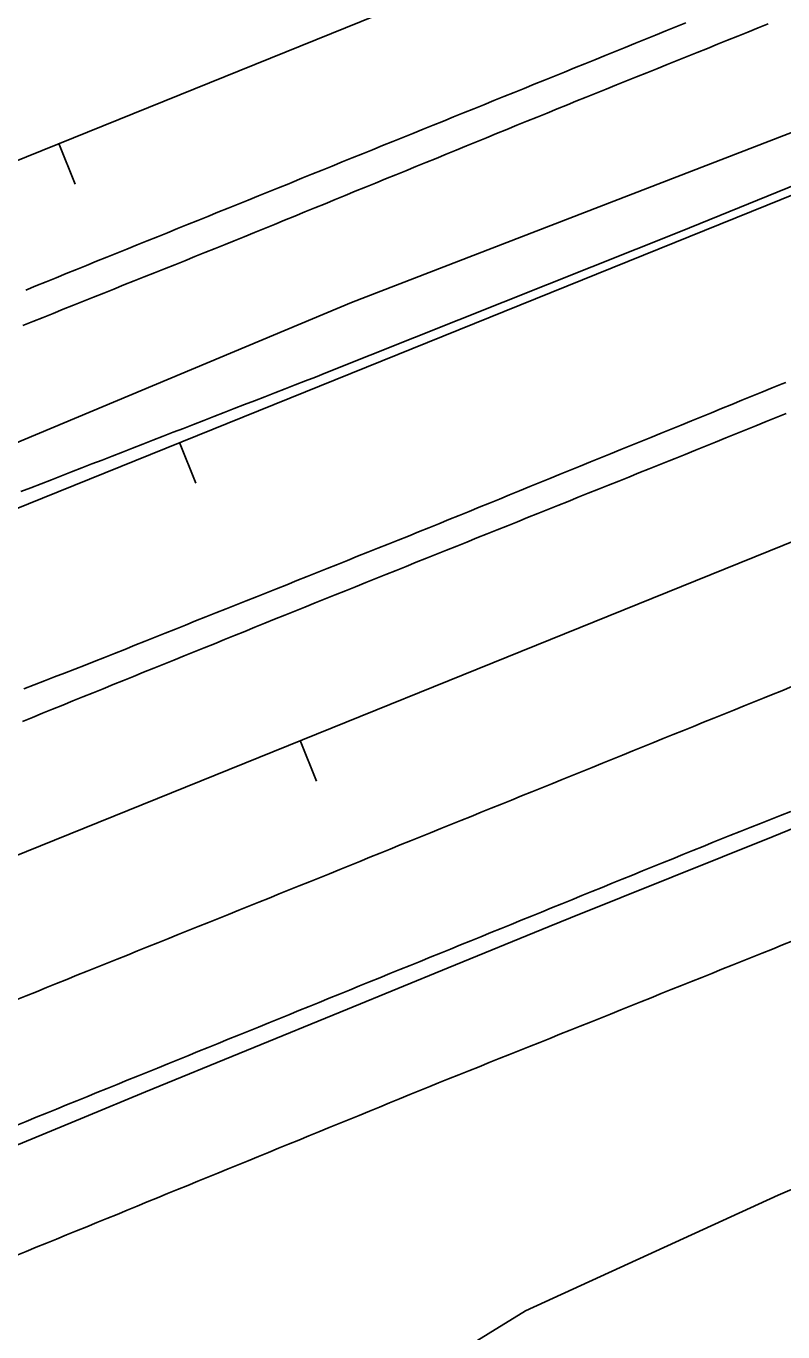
# Model space of a CAD drawing. Extents: x 1901471 to 1963503, y 756461 to 799997.
# Drawn here: x 1931919.1 to 1931988.5, y 773942.7 to 774062.4 of the extents above; entities that cross this region are included whole.
import ezdxf

# ---------------------------------------------------------------- set-up
doc = ezdxf.new("R2010")
doc.units = 0
for name, color, linetype in [('RD_DTM_BkLn1', 7, 'Continuous'), ('RD_EX_Fence_Other', 7, 'Continuous'), ('RD_EX_H2O', 7, 'Continuous'), ('RD_EX_Road', 7, 'Continuous'), ('RD_EX_VEG', 7, 'Continuous'), ('RD_HC_Cl', 7, 'Continuous'), ('RD_HC_Data_Tic', 7, 'Continuous')]:
    doc.layers.add(name, color=color, linetype=linetype)

msp = doc.modelspace()

# ---------------------------------------------------------------- linework, layer by layer
at = {"layer": 'RD_DTM_BkLn1'}
msp.add_lwpolyline([(1931876.55, 773943.08), (1931885.85, 773946.76), (1931895.14, 773950.44), (1931904.44, 773954.12), (1931905.99, 773954.73), (1931915.23, 773958.55), (1931924.47, 773962.37), (1931930.08, 773964.69), (1931939.33, 773968.48), (1931948.59, 773972.27), (1931957.84, 773976.06), (1931967.09, 773979.85), (1931969.06, 773980.65), (1931978.34, 773984.38), (1931987.62, 773988.11), (1931991.68, 773989.75), (1932000.97, 773993.46), (1932010.25, 773997.17), (1932018.47, 774000.45), (1932027.69, 774004.34), (1932036.9, 774008.22), (1932045.63, 774011.91), (1932053.31, 774015.8)], dxfattribs=at)
at = {"layer": 'RD_EX_Fence_Other'}
msp.add_lwpolyline([(1931659.56, 773919.03), (1931702.88, 773936.43), (1931744.73, 773953.24), (1931773.72, 773965.14), (1931818.57, 773983.55), (1931863.34, 774001.52), (1931906.97, 774019.49), (1931948.97, 774037.06), (1931993.06, 774054.11), (1932036.85, 774072), (1932080.57, 774089.94), (1932125.64, 774107.52), (1932175.96, 774127.99), (1932224.13, 774147.5), (1932273.05, 774167.6), (1932329.01, 774190.71), (1932382.78, 774212.1), (1932441, 774236.16), (1932490.09, 774255.6), (1932453.31, 774237.52)], dxfattribs=at)
at = {"layer": 'RD_EX_H2O'}
for points in [[(1931918.64, 774019.73), (1931919.57, 774020.09), (1931920.5, 774020.45), (1931921.44, 774020.82), (1931922.37, 774021.18), (1931923.3, 774021.54), (1931924.23, 774021.9), (1931925.16, 774022.27), (1931926.1, 774022.63), (1931927.03, 774022.99), (1931927.96, 774023.36), (1931928.89, 774023.72), (1931929.82, 774024.08), (1931930.76, 774024.44), (1931931.69, 774024.81), (1931932.62, 774025.17), (1931933.55, 774025.53), (1931934.48, 774025.89), (1931935.42, 774026.26), (1931936.35, 774026.62), (1931937.28, 774026.98), (1931938.21, 774027.34), (1931939.14, 774027.71), (1931940.08, 774028.07), (1931941.01, 774028.43), (1931941.94, 774028.79), (1931942.87, 774029.16), (1931943.8, 774029.52), (1931944.74, 774029.88), (1931945.67, 774030.24), (1931946.6, 774030.61), (1931979.14, 774043.59), (1932017.38, 774059.13)], [(1931918.21, 773949.68), (1931919.14, 773950.06), (1931920.06, 773950.44), (1931920.99, 773950.82), (1931921.91, 773951.19), (1931922.84, 773951.57), (1931923.76, 773951.95), (1931924.69, 773952.33), (1931925.62, 773952.71), (1931926.54, 773953.09), (1931927.47, 773953.46), (1931928.39, 773953.84), (1931929.32, 773954.22), (1931930.24, 773954.6), (1931931.17, 773954.98), (1931932.09, 773955.36), (1931933.02, 773955.73), (1931933.95, 773956.11), (1931934.87, 773956.49), (1931935.8, 773956.87), (1931936.72, 773957.25), (1931937.65, 773957.63), (1931938.57, 773958), (1931939.5, 773958.38), (1931940.43, 773958.76), (1931941.35, 773959.14), (1931942.28, 773959.52), (1931943.2, 773959.9), (1931944.13, 773960.27), (1931944.13, 773960.27), (1931945.05, 773960.65), (1931945.98, 773961.03), (1931946.91, 773961.41), (1931947.83, 773961.79), (1931948.76, 773962.17), (1931949.68, 773962.54), (1931950.61, 773962.92), (1931951.53, 773963.3), (1931952.46, 773963.68), (1931953.38, 773964.06), (1931954.31, 773964.44), (1931955.24, 773964.81), (1931956.16, 773965.19), (1931956.94, 773965.51), (1931957.87, 773965.88), (1931958.8, 773966.25), (1931959.73, 773966.62), (1931960.66, 773967), (1931961.59, 773967.37), (1931962.51, 773967.74), (1931963.44, 773968.11), (1931964.37, 773968.48), (1931965.3, 773968.86), (1931966.23, 773969.23), (1931967.15, 773969.6), (1931968.08, 773969.97), (1931969.01, 773970.35), (1931969.94, 773970.72), (1931970.87, 773971.09), (1931971.79, 773971.46), (1931972.72, 773971.83), (1931973.65, 773972.21), (1931974.58, 773972.58), (1931975.51, 773972.95), (1931976.44, 773973.32), (1931977.36, 773973.7), (1931978.29, 773974.07), (1931979.22, 773974.44), (1931980.15, 773974.81), (1931981.08, 773975.18), (1931982, 773975.56), (1931982.93, 773975.93), (1931983.86, 773976.3), (1931984.79, 773976.67), (1931985.72, 773977.05), (1931986.64, 773977.42), (1931987.57, 773977.79), (1931988.5, 773978.16), (1931989.43, 773978.54)]]:
    msp.add_lwpolyline(points, dxfattribs=at)
at = {"layer": 'RD_EX_Road'}
for points in [[(1931919.1, 774038.22), (1931920.03, 774038.6), (1931920.96, 774038.97), (1931921.89, 774039.35), (1931922.81, 774039.72), (1931923.74, 774040.1), (1931924.67, 774040.47), (1931925.59, 774040.85), (1931926.52, 774041.22), (1931927.45, 774041.6), (1931928.37, 774041.97), (1931929.3, 774042.35), (1931930.23, 774042.72), (1931931.16, 774043.1), (1931932.08, 774043.47), (1931933.01, 774043.85), (1931933.94, 774044.22), (1931934.86, 774044.6), (1931935.79, 774044.97), (1931936.72, 774045.35), (1931937.65, 774045.72), (1931938.57, 774046.09), (1931939.5, 774046.47), (1931940.43, 774046.84), (1931941.35, 774047.22), (1931942.28, 774047.59), (1931943.21, 774047.97), (1931943.48, 774048.08), (1931944.41, 774048.46), (1931945.34, 774048.83), (1931946.26, 774049.21), (1931947.19, 774049.58), (1931948.12, 774049.96), (1931949.04, 774050.33), (1931949.97, 774050.71), (1931950.9, 774051.08), (1931951.82, 774051.46), (1931952.75, 774051.83), (1931953.68, 774052.21), (1931954.6, 774052.58), (1931955.53, 774052.96), (1931956.46, 774053.33), (1931957.39, 774053.71), (1931958.31, 774054.09), (1931959.24, 774054.46), (1931960.17, 774054.84), (1931961.09, 774055.21), (1931962.02, 774055.59), (1931962.95, 774055.96), (1931963.87, 774056.34), (1931964.8, 774056.71), (1931965.73, 774057.09), (1931966.65, 774057.46), (1931967.58, 774057.84), (1931968.51, 774058.21), (1931969.43, 774058.59), (1931970.36, 774058.96), (1931971.29, 774059.34), (1931972.22, 774059.71), (1931973.14, 774060.09), (1931974.07, 774060.46), (1931975, 774060.84), (1931975.92, 774061.22), (1931976.85, 774061.59), (1931977.78, 774061.97), (1931978.7, 774062.34), (1931979.63, 774062.72)], [(1931918.82, 774034.96), (1931919.75, 774035.33), (1931920.68, 774035.71), (1931921.6, 774036.08), (1931922.53, 774036.45), (1931923.46, 774036.82), (1931924.39, 774037.19), (1931925.32, 774037.56), (1931926.25, 774037.94), (1931927.17, 774038.31), (1931928.1, 774038.68), (1931929.03, 774039.05), (1931929.96, 774039.42), (1931930.89, 774039.79), (1931931.82, 774040.16), (1931932.75, 774040.54), (1931933.67, 774040.91), (1931934.6, 774041.28), (1931935.53, 774041.65), (1931936.46, 774042.02), (1931937.39, 774042.39), (1931938.21, 774042.73), (1931939.13, 774043.11), (1931940.06, 774043.48), (1931940.98, 774043.86), (1931941.91, 774044.24), (1931942.83, 774044.62), (1931943.76, 774045), (1931944.69, 774045.38), (1931945.61, 774045.75), (1931946.54, 774046.13), (1931947.46, 774046.51), (1931948.39, 774046.89), (1931949.31, 774047.27), (1931950.24, 774047.64), (1931951.17, 774048.02), (1931952.09, 774048.4), (1931953.02, 774048.78), (1931953.94, 774049.16), (1931954.87, 774049.53), (1931955.79, 774049.91), (1931956.72, 774050.29), (1931957.65, 774050.67), (1931958.57, 774051.05), (1931959.5, 774051.43), (1931960.42, 774051.8), (1931961.35, 774052.18), (1931962.27, 774052.56), (1931963.2, 774052.94), (1931964.13, 774053.32), (1931965.05, 774053.69), (1931965.98, 774054.07), (1931966.9, 774054.45), (1931967.83, 774054.83), (1931968.76, 774055.21), (1931969.55, 774055.53), (1931970.48, 774055.9), (1931971.4, 774056.27), (1931972.33, 774056.65), (1931973.26, 774057.02), (1931974.19, 774057.39), (1931975.11, 774057.77), (1931976.04, 774058.14), (1931976.97, 774058.51), (1931977.9, 774058.89), (1931978.83, 774059.26), (1931979.75, 774059.63), (1931980.68, 774060.01), (1931981.61, 774060.38), (1931982.54, 774060.75), (1931983.46, 774061.13), (1931984.39, 774061.5), (1931985.32, 774061.87), (1931986.25, 774062.25), (1931987.17, 774062.62)], [(1931918.93, 774001.65), (1931919.87, 774002.02), (1931920.8, 774002.38), (1931921.73, 774002.74), (1931922.66, 774003.1), (1931923.59, 774003.46), (1931924.53, 774003.83), (1931925.38, 774004.16), (1931926.31, 774004.53), (1931927.24, 774004.9), (1931928.17, 774005.27), (1931929.1, 774005.64), (1931930.03, 774006.01), (1931930.95, 774006.38), (1931931.88, 774006.75), (1931932.81, 774007.12), (1931933.74, 774007.49), (1931934.67, 774007.87), (1931935.6, 774008.24), (1931936.53, 774008.61), (1931937.46, 774008.98), (1931938.38, 774009.35), (1931939.31, 774009.72), (1931940.24, 774010.09), (1931941.17, 774010.46), (1931942.1, 774010.83), (1931943.03, 774011.2), (1931943.96, 774011.57), (1931944.89, 774011.94), (1931945.81, 774012.31), (1931946.74, 774012.68), (1931947.67, 774013.05), (1931948.6, 774013.43), (1931949.53, 774013.8), (1931950.46, 774014.17), (1931951.39, 774014.54), (1931952.32, 774014.91), (1931953.24, 774015.28), (1931954.2, 774015.66), (1931955.12, 774016.04), (1931956.05, 774016.41), (1931956.98, 774016.79), (1931957.9, 774017.17), (1931958.83, 774017.54), (1931959.75, 774017.92), (1931960.68, 774018.3), (1931961.61, 774018.68), (1931962.53, 774019.05), (1931963.46, 774019.43), (1931964.38, 774019.81), (1931965.31, 774020.19), (1931966.24, 774020.56), (1931967.16, 774020.94), (1931968.09, 774021.32), (1931969.02, 774021.69), (1931969.94, 774022.07), (1931970.87, 774022.45), (1931971.79, 774022.83), (1931972.72, 774023.2), (1931973.65, 774023.58), (1931974.57, 774023.96), (1931975.5, 774024.33), (1931976.42, 774024.71), (1931977.35, 774025.09), (1931978.28, 774025.47), (1931979.2, 774025.84), (1931980.13, 774026.22), (1931981.06, 774026.6), (1931981.98, 774026.97), (1931982.91, 774027.35), (1931983.83, 774027.73), (1931984.76, 774028.11), (1931985.69, 774028.48), (1931986.61, 774028.86), (1931987.54, 774029.24), (1931988.46, 774029.61), (1931988.8, 774029.75)], [(1931918.78, 773998.66), (1931919.71, 773999.03), (1931920.64, 773999.41), (1931921.56, 773999.79), (1931922.49, 774000.16), (1931923.42, 774000.54), (1931924.34, 774000.91), (1931925.27, 774001.29), (1931926.2, 774001.66), (1931927.12, 774002.04), (1931928.05, 774002.41), (1931928.98, 774002.79), (1931929.9, 774003.17), (1931930.83, 774003.54), (1931931.76, 774003.92), (1931932.68, 774004.29), (1931933.61, 774004.67), (1931934.54, 774005.04), (1931935.46, 774005.42), (1931936.39, 774005.79), (1931937.32, 774006.17), (1931938.24, 774006.55), (1931939.17, 774006.92), (1931940.1, 774007.3), (1931941.02, 774007.67), (1931941.91, 774008.03), (1931942.84, 774008.41), (1931943.77, 774008.78), (1931944.7, 774009.15), (1931945.63, 774009.52), (1931946.55, 774009.9), (1931947.48, 774010.27), (1931948.41, 774010.64), (1931949.34, 774011.01), (1931950.27, 774011.39), (1931951.19, 774011.76), (1931952.12, 774012.13), (1931953.05, 774012.5), (1931953.98, 774012.88), (1931954.91, 774013.25), (1931955.83, 774013.62), (1931956.76, 774013.99), (1931957.69, 774014.37), (1931958.62, 774014.74), (1931959.55, 774015.11), (1931960.47, 774015.48), (1931961.4, 774015.86), (1931962.33, 774016.23), (1931963.26, 774016.6), (1931964.19, 774016.97), (1931965.11, 774017.35), (1931966.04, 774017.72), (1931966.97, 774018.09), (1931967.9, 774018.46), (1931968.83, 774018.84), (1931969.75, 774019.21), (1931970.68, 774019.58), (1931971.61, 774019.95), (1931972.54, 774020.33), (1931973.47, 774020.7), (1931974.39, 774021.07), (1931975.32, 774021.44), (1931976.25, 774021.82), (1931977.18, 774022.19), (1931978.1, 774022.56), (1931978.64, 774022.78), (1931979.57, 774023.15), (1931980.5, 774023.53), (1931981.42, 774023.9), (1931982.35, 774024.28), (1931983.28, 774024.65), (1931984.2, 774025.03), (1931985.13, 774025.4), (1931986.06, 774025.78), (1931986.98, 774026.15), (1931987.91, 774026.53), (1931988.84, 774026.91)], [(1931989.35, 774001.86), (1931988.42, 774001.48), (1931987.49, 774001.11), (1931986.81, 774000.83), (1931985.88, 774000.45), (1931984.96, 774000.08), (1931984.03, 773999.7), (1931983.1, 773999.33), (1931982.18, 773998.95), (1931981.25, 773998.58), (1931980.32, 773998.2), (1931979.4, 773997.83), (1931978.47, 773997.45), (1931977.54, 773997.08), (1931976.61, 773996.7), (1931975.69, 773996.33), (1931974.76, 773995.95), (1931973.83, 773995.58), (1931972.91, 773995.2), (1931971.98, 773994.83), (1931971.05, 773994.45), (1931970.13, 773994.08), (1931969.2, 773993.7), (1931968.27, 773993.33), (1931967.34, 773992.95), (1931966.42, 773992.58), (1931965.49, 773992.2), (1931964.56, 773991.83), (1931963.64, 773991.45), (1931962.71, 773991.08), (1931961.78, 773990.7), (1931960.86, 773990.33), (1931959.93, 773989.95), (1931959, 773989.58), (1931958.07, 773989.2), (1931957.15, 773988.83), (1931956.22, 773988.45), (1931955.29, 773988.08), (1931954.37, 773987.7), (1931953.44, 773987.33), (1931952.51, 773986.95), (1931951.59, 773986.58), (1931950.66, 773986.2), (1931949.73, 773985.83), (1931948.8, 773985.45), (1931947.88, 773985.08), (1931946.95, 773984.7), (1931946.02, 773984.33), (1931945.1, 773983.95), (1931944.17, 773983.58), (1931943.26, 773983.21), (1931942.33, 773982.84), (1931941.41, 773982.46), (1931940.48, 773982.09), (1931939.55, 773981.72), (1931938.62, 773981.34), (1931937.69, 773980.97), (1931936.77, 773980.6), (1931935.84, 773980.23), (1931934.91, 773979.85), (1931933.98, 773979.48), (1931933.06, 773979.11), (1931932.13, 773978.73), (1931931.2, 773978.36), (1931930.27, 773977.99), (1931929.34, 773977.61), (1931928.42, 773977.24), (1931927.49, 773976.87), (1931926.56, 773976.5), (1931925.63, 773976.12), (1931924.71, 773975.75), (1931923.78, 773975.38), (1931922.85, 773975), (1931921.92, 773974.63), (1931920.99, 773974.26), (1931920.07, 773973.88), (1931919.14, 773973.51), (1931918.21, 773973.14)], [(1931989.25, 773990.41), (1931988.32, 773990.04), (1931987.39, 773989.67), (1931986.46, 773989.3), (1931985.53, 773988.93), (1931984.6, 773988.57), (1931983.67, 773988.2), (1931983.06, 773987.96), (1931982.13, 773987.58), (1931981.21, 773987.2), (1931980.28, 773986.83), (1931979.35, 773986.45), (1931978.43, 773986.07), (1931977.5, 773985.7), (1931976.58, 773985.32), (1931975.65, 773984.95), (1931974.72, 773984.57), (1931973.8, 773984.19), (1931972.87, 773983.82), (1931971.94, 773983.44), (1931971.02, 773983.06), (1931970.09, 773982.69), (1931969.16, 773982.31), (1931968.24, 773981.93), (1931967.31, 773981.56), (1931966.38, 773981.18), (1931965.46, 773980.81), (1931964.53, 773980.43), (1931963.61, 773980.05), (1931962.68, 773979.68), (1931961.75, 773979.3), (1931960.83, 773978.92), (1931959.9, 773978.55), (1931958.97, 773978.17), (1931958.05, 773977.79), (1931957.12, 773977.42), (1931956.19, 773977.04), (1931955.27, 773976.66), (1931954.34, 773976.29), (1931953.41, 773975.91), (1931952.49, 773975.54), (1931951.56, 773975.16), (1931950.63, 773974.78), (1931949.71, 773974.41), (1931948.78, 773974.03), (1931947.86, 773973.65), (1931946.93, 773973.28), (1931946, 773972.9), (1931945.08, 773972.52), (1931944.15, 773972.15), (1931943.22, 773971.77), (1931942.3, 773971.4), (1931941.37, 773971.02), (1931940.44, 773970.64), (1931939.52, 773970.27), (1931938.59, 773969.89), (1931937.66, 773969.51), (1931936.74, 773969.14), (1931935.81, 773968.76), (1931934.88, 773968.38), (1931933.96, 773968.01), (1931933.03, 773967.63), (1931932.11, 773967.26), (1931931.18, 773966.88), (1931930.25, 773966.5), (1931929.33, 773966.13), (1931928.4, 773965.75), (1931927.47, 773965.37), (1931926.55, 773965), (1931925.62, 773964.62), (1931924.69, 773964.24), (1931923.77, 773963.87), (1931922.84, 773963.49), (1931921.91, 773963.12), (1931920.99, 773962.74), (1931920.06, 773962.36), (1931919.13, 773961.99), (1931918.21, 773961.61)]]:
    msp.add_lwpolyline(points, dxfattribs=at)
at = {"layer": 'RD_EX_VEG'}
msp.add_lwpolyline([(1931723.2, 773809.08), (1931741.99, 773820.46), (1931761.71, 773831.94), (1931777.3, 773842.21), (1931783.37, 773848.82), (1931799.48, 773860.78), (1931814.96, 773861.94), (1931838.61, 773872.6), (1931865.8, 773886.16), (1931884.21, 773896.24), (1931899.73, 773909.87), (1931924.58, 773922.53), (1931945.16, 773932.46), (1931964.91, 773944.6), (1931988.09, 773955.22), (1932014.53, 773966.49), (1932031.5, 773975.12), (1932052.78, 773975.98), (1932052.78, 773975.98), (1932082.01, 773979.63), (1932092.34, 773978.95), (1932113.64, 773981.92), (1932129.46, 773988.41)], dxfattribs=at)
at = {"layer": 'RD_HC_Cl'}
for p, q in [((1938541.05, 776727.63), (1929630.2, 773125.03)), ((1938552.08, 776700.34), (1929639.84, 773096.99)), ((1938563.17, 776672.89), (1929646.86, 773068.07))]:
    msp.add_line(p, q, dxfattribs=at)
at = {"layer": 'RD_HC_Data_Tic'}
for p, q in [((1931922.12, 774051.64), (1931923.62, 774047.93)), ((1931933.2, 774024.23), (1931934.7, 774020.52)), ((1931944.25, 773996.9), (1931945.75, 773993.19))]:
    msp.add_line(p, q, dxfattribs=at)

doc.saveas('drawing.dxf')
